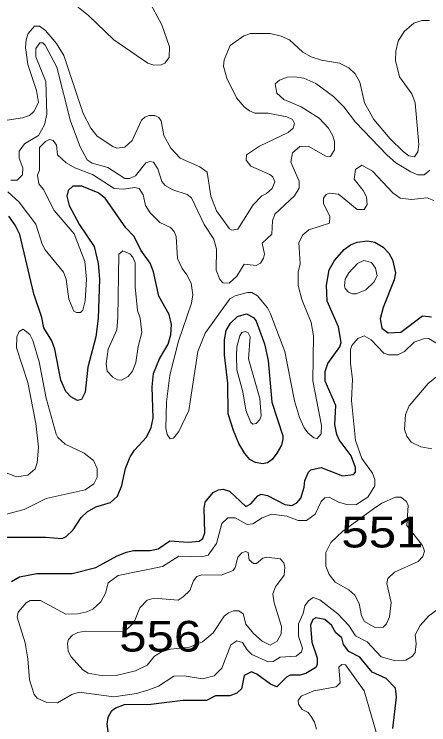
# Model space of a CAD drawing. Extents: x 577 to 602.9, y 7483.8 to 7511.6.
# Drawn here: x 595.268 to 596.348, y 7504.461 to 7506.313 of the extents above; entities that cross this region are included whole.
import ezdxf
from ezdxf.enums import TextEntityAlignment as Align

# ---------------------------------------------------------------- set-up
doc = ezdxf.new("R2010")
doc.units = 0
doc.header["$LTSCALE"] = 0.032
doc.layers.add('1', color=7, linetype='Continuous', lineweight=25)
doc.layers.add('2', color=7, linetype='Continuous', lineweight=13)
doc.layers.add('61', color=7, linetype='Continuous')

msp = doc.modelspace()

# ---------------------------------------------------------------- linework, layer by layer
at = {"layer": '1'}
for points in [[(595.2376, 7504.9497), (595.3497, 7504.9497), (595.3927, 7504.9466), (595.403, 7504.9513), (595.4213, 7504.9688), (595.442, 7505.0006), (595.4579, 7505.0157), (595.4801, 7505.0285), (595.5183, 7505.0404), (595.5366, 7505.0563), (595.5485, 7505.0841), (595.5581, 7505.1287), (595.57, 7505.1589), (595.5811, 7505.1764), (595.6121, 7505.2106), (595.6249, 7505.2352), (595.6296, 7505.2599), (595.6273, 7505.3418), (595.6312, 7505.376), (595.6463, 7505.4149), (595.6686, 7505.4531), (595.6758, 7505.4769), (595.6773, 7505.504), (595.6718, 7505.5302), (595.6447, 7505.5779), (595.6312, 7505.6415), (595.6217, 7505.6638), (595.5978, 7505.698), (595.5803, 7505.733), (595.5589, 7505.7561), (595.5048, 7505.8332), (595.4865, 7505.8475), (595.4444, 7505.8642), (595.4205, 7505.8642), (595.4086, 7505.8531), (595.4046, 7505.8388), (595.411, 7505.8141), (595.438, 7505.764), (595.4762, 7505.7075), (595.4865, 7505.663), (595.4905, 7505.6217), (595.4865, 7505.5199), (595.4801, 7505.4722), (595.4595, 7505.3927), (595.4523, 7505.3275), (595.4436, 7505.3084), (595.4324, 7505.306), (595.4157, 7505.3155), (595.4022, 7505.329), (595.3895, 7505.3593), (595.3736, 7505.4396), (595.3656, 7505.461), (595.345, 7505.4952), (595.3394, 7505.5223), (595.3187, 7505.5843), (595.2821, 7505.7386), (595.2702, 7505.7632), (595.2535, 7505.7863)], [(595.2607, 7504.8344), (595.2814, 7504.8464), (595.3267, 7504.8551), (595.4189, 7504.8551), (595.4801, 7504.871), (595.5358, 7504.9012), (595.5605, 7504.9108), (595.5787, 7504.9148), (595.6217, 7504.9148), (595.6432, 7504.9195), (595.6734, 7504.9402), (595.7211, 7504.937), (595.7497, 7504.9394), (595.7593, 7504.9458), (595.7648, 7504.9609), (595.7624, 7505.0253), (595.7656, 7505.0412), (595.7863, 7505.0658), (595.7998, 7505.073), (595.8125, 7505.0746), (595.8284, 7505.0698), (595.8714, 7505.0293), (595.8841, 7505.0364), (595.9024, 7505.0571), (595.9111, 7505.0619), (595.9278, 7505.0579), (595.9732, 7505.0348), (595.9914, 7505.0324), (596.0042, 7505.0396), (596.0145, 7505.0515), (596.0233, 7505.0802), (596.0248, 7505.0976), (596.0344, 7505.1191), (596.0407, 7505.1255), (596.0678, 7505.131), (596.1234, 7505.1096), (596.1521, 7505.1128), (596.1568, 7505.1191), (596.1568, 7505.131), (596.1457, 7505.1613), (596.1147, 7505.2034), (596.1083, 7505.2177), (596.1036, 7505.2432), (596.1059, 7505.2925), (596.0781, 7505.3561), (596.0781, 7505.3815), (596.0853, 7505.4022), (596.1163, 7505.4459), (596.1195, 7505.4571), (596.1131, 7505.4976), (596.0829, 7505.5644), (596.0813, 7505.6066), (596.0885, 7505.6463), (596.102, 7505.671), (596.1274, 7505.6996), (596.1441, 7505.7115)], [(596.1441, 7505.7115), (596.1616, 7505.7187), (596.1886, 7505.7219), (596.2077, 7505.7187), (596.2292, 7505.7052), (596.2443, 7505.6901), (596.2531, 7505.6726), (596.261, 7505.6384), (596.2578, 7505.6201), (596.2292, 7505.5485), (596.2212, 7505.5191), (596.226, 7505.4944), (596.2419, 7505.4825), (596.2753, 7505.4841), (596.3318, 7505.5262), (596.3548, 7505.5239)], [(596.2546, 7504.4512), (596.2642, 7504.5323), (596.261, 7504.5561), (596.2372, 7504.5816), (596.2006, 7504.5975), (596.168, 7504.6372), (596.1401, 7504.6516), (596.1258, 7504.6698), (596.1219, 7504.6873), (596.1059, 7504.7001), (596.0948, 7504.7199), (596.0773, 7504.735), (596.0535, 7504.7398), (596.0463, 7504.735), (596.0399, 7504.7199), (596.0431, 7504.6762), (596.0574, 7504.6349), (596.0574, 7504.6174), (596.0535, 7504.6102), (596.028, 7504.5943), (596.0121, 7504.5903), (595.9867, 7504.5903), (595.9771, 7504.5848), (595.9517, 7504.5593), (595.9358, 7504.5665), (595.9, 7504.5927), (595.8857, 7504.5983), (595.8674, 7504.5895), (595.8602, 7504.5545), (595.8483, 7504.5434), (595.83, 7504.5363), (595.7919, 7504.5363), (595.7688, 7504.5243), (595.7076, 7504.5243), (595.6241, 7504.5132), (595.5541, 7504.5124), (595.5318, 7504.5036), (595.5207, 7504.4949), (595.512, 7504.4798), (595.5088, 7504.4623), (595.5127, 7504.4369)]]:
    msp.add_lwpolyline(points, dxfattribs=at)
msp.add_lwpolyline([(595.869, 7505.1677), (595.8531, 7505.1939), (595.8388, 7505.2273), (595.8253, 7505.271), (595.8245, 7505.3513), (595.8157, 7505.4245), (595.8157, 7505.4642), (595.8205, 7505.4881), (595.8316, 7505.5072), (595.8499, 7505.5247), (595.873, 7505.5318), (595.8913, 7505.5223), (595.8984, 7505.5127), (595.9199, 7505.4539), (595.9294, 7505.4102), (595.939, 7505.3012), (595.9676, 7505.2137), (595.9676, 7505.2058), (595.9644, 7505.1899), (595.9525, 7505.1684), (595.9398, 7505.1517), (595.9278, 7505.1438), (595.9151, 7505.1406), (595.8968, 7505.1446), (595.8817, 7505.1517)], close=True, dxfattribs=at)
at = {"layer": '2'}
for points in [[(595.6169, 7506.3516), (595.6527, 7506.2848), (595.6726, 7506.2276), (595.6718, 7506.1998), (595.6599, 7506.1854), (595.6511, 7506.1807), (595.632, 7506.1799), (595.6161, 7506.1854), (595.5271, 7506.2459), (595.4611, 7506.3095), (595.4221, 7506.3405)], [(595.2495, 7506.0367), (595.2893, 7506.0423), (595.3076, 7506.0487), (595.3187, 7506.059), (595.3307, 7506.0829), (595.3259, 7506.1139), (595.3036, 7506.1815), (595.2973, 7506.226), (595.2988, 7506.2459), (595.3044, 7506.2626), (595.3211, 7506.2817), (595.3338, 7506.2817), (595.3497, 7506.2705), (595.3784, 7506.2363), (595.3974, 7506.2053), (595.4475, 7506.0542), (595.4674, 7506.0161), (595.4841, 7505.9946), (595.5247, 7505.9676), (595.535, 7505.9636), (595.5557, 7505.966), (595.5756, 7505.9835), (595.5994, 7506.0367), (595.6082, 7506.0447), (595.6193, 7506.0487), (595.6344, 7506.0487), (595.6447, 7506.0431), (595.6511, 7506.0344), (595.6575, 7505.997), (595.6758, 7505.9636), (595.7004, 7505.9374), (595.7513, 7505.9151), (595.7704, 7505.9008), (595.7799, 7505.8388), (595.795, 7505.7998), (595.8292, 7505.7529), (595.8348, 7505.7497), (595.8507, 7505.7521), (595.8905, 7505.8157), (595.9127, 7505.8395), (595.9254, 7505.8451), (595.9398, 7505.8586), (595.9469, 7505.8761), (595.9413, 7505.8888), (595.9342, 7505.8952), (595.8841, 7505.9167), (595.8722, 7505.9326), (595.873, 7505.9461), (595.9072, 7505.9684), (595.9819, 7506.0041), (595.9946, 7506.0161), (595.9978, 7506.028), (595.993, 7506.0383), (595.9779, 7506.0455), (595.9294, 7506.055), (595.8952, 7506.055), (595.8809, 7506.0606), (595.8674, 7506.0709), (595.8467, 7506.0948), (595.8221, 7506.1457), (595.8133, 7506.1775), (595.8149, 7506.1942), (595.8308, 7506.2308), (595.8658, 7506.2562), (595.8833, 7506.2626), (595.935, 7506.2626), (595.9636, 7506.2554)], [(595.9636, 7506.2554), (595.9851, 7506.2459), (596.0201, 7506.2141), (596.0415, 7506.2014), (596.0686, 7506.1926), (596.1155, 7506.1854), (596.1401, 7506.1727), (596.156, 7506.1576), (596.1688, 7506.1354), (596.1807, 7506.0821), (596.2053, 7506.0383), (596.2475, 7505.9882), (596.2809, 7505.9548), (596.296, 7505.9437), (596.3111, 7505.9413), (596.3191, 7505.9541), (596.3222, 7505.9731), (596.3127, 7506.0821), (596.3039, 7506.1051), (596.2721, 7506.1497), (596.261, 7506.1918), (596.2618, 7506.2165), (596.2682, 7506.2427), (596.2841, 7506.2673), (596.3087, 7506.2896), (596.3302, 7506.296), (596.3501, 7506.296)], [(596.3509, 7505.9063), (596.3358, 7505.8944), (596.3191, 7505.8944), (596.3016, 7505.9016), (596.2626, 7505.9254), (596.2395, 7505.9453), (596.1568, 7506.0312), (596.1266, 7506.0709), (596.0996, 7506.098), (596.0535, 7506.1322), (596.0225, 7506.1457), (595.9986, 7506.1497), (595.9787, 7506.1489), (595.9588, 7506.1409), (595.9477, 7506.1314), (595.9525, 7506.1067), (595.97, 7506.0908), (596.0153, 7506.0717), (596.0622, 7506.0415), (596.0869, 7506.0153), (596.098, 7505.9954), (596.1028, 7505.9811), (596.1028, 7505.9596), (596.0916, 7505.9421), (596.0797, 7505.9429), (596.0336, 7505.9692), (596.0121, 7505.9676), (595.993, 7505.9517), (595.9883, 7505.927), (596.0105, 7505.8777), (596.0105, 7505.8594), (595.9978, 7505.8395), (595.9469, 7505.7918), (595.9406, 7505.7743), (595.939, 7505.7394), (595.9143, 7505.7163), (595.9199, 7505.6877), (595.9175, 7505.6765), (595.9095, 7505.6638), (595.8984, 7505.6575), (595.8666, 7505.6614), (595.8475, 7505.6296), (595.8276, 7505.6113), (595.8117, 7505.6129), (595.8038, 7505.6209), (595.7942, 7505.6455), (595.795, 7505.7004), (595.7879, 7505.7266), (595.7624, 7505.7648), (595.7298, 7505.834), (595.7187, 7505.8427), (595.6813, 7505.8554), (595.6614, 7505.8666), (595.6527, 7505.8769), (595.6424, 7505.9095), (595.6312, 7505.927), (595.6209, 7505.9286), (595.6106, 7505.9254), (595.5835, 7505.8912), (595.5684, 7505.8849), (595.5557, 7505.8849), (595.512, 7505.9135), (595.4706, 7505.9246), (595.4579, 7505.9334), (595.4396, 7505.9668), (595.4141, 7506.0336), (595.3792, 7506.1743), (595.3489, 7506.2324), (595.3426, 7506.2379), (595.3346, 7506.2379), (595.3243, 7506.2236), (595.3243, 7506.2014), (595.3505, 7506.1369), (595.3529, 7506.0519), (595.3466, 7506.0248), (595.3307, 7505.9962), (595.2949, 7505.9747)], [(595.2511, 7505.8499), (595.2806, 7505.8228), (595.3243, 7505.7656), (595.341, 7505.7131), (595.3489, 7505.6988), (595.3959, 7505.64), (595.403, 7505.6217), (595.4102, 7505.57), (595.4229, 7505.539), (595.43, 7505.535), (595.4404, 7505.535), (595.4467, 7505.5414), (595.4531, 7505.566), (595.4563, 7505.6225), (595.4515, 7505.6686), (595.4237, 7505.7401), (595.372, 7505.8014), (595.3442, 7505.8562), (595.3322, 7505.8706), (595.3283, 7505.8936), (595.3338, 7505.9063), (595.3338, 7505.9652), (595.3497, 7505.9811), (595.3601, 7505.9859), (595.3696, 7505.9835), (595.3784, 7505.9715), (595.3807, 7505.9461), (595.403, 7505.9254), (595.4261, 7505.9127), (595.4722, 7505.8952), (595.5279, 7505.8586), (595.5533, 7505.857), (595.5811, 7505.861), (595.5931, 7505.8586), (595.6042, 7505.8419), (595.6098, 7505.8141), (595.6217, 7505.795)], [(595.2949, 7505.9747), (595.2806, 7505.9556), (595.2806, 7505.9374), (595.2901, 7505.9119), (595.2893, 7505.8944), (595.2758, 7505.8801), (595.2591, 7505.8801)], [(595.6217, 7505.795), (595.6471, 7505.7696), (595.675, 7505.7568), (595.6845, 7505.7465), (595.6901, 7505.733), (595.6933, 7505.6757), (595.7052, 7505.6495), (595.7179, 7505.6336), (595.729, 7505.6113), (595.733, 7505.5811), (595.7298, 7505.5596), (595.6956, 7505.4602), (595.6734, 7505.372), (595.6646, 7505.302), (595.663, 7505.2336), (595.6662, 7505.2169), (595.6742, 7505.2058), (595.6829, 7505.2074), (595.6972, 7505.2249), (595.7227, 7505.2797), (595.7465, 7505.434), (595.7656, 7505.4817), (595.83, 7505.5708), (595.8435, 7505.5787), (595.8753, 7505.5875), (595.8873, 7505.5875), (595.9016, 7505.5787), (595.9278, 7505.5477), (595.9358, 7505.5318), (595.9732, 7505.4332), (595.9978, 7505.3052), (596.0113, 7505.2615), (596.0233, 7505.2344), (596.0328, 7505.2217), (596.0487, 7505.2082), (596.0574, 7505.2066), (596.0678, 7505.2193), (596.0686, 7505.2408), (596.0455, 7505.3569), (596.0479, 7505.4746), (596.0415, 7505.5088), (596.0169, 7505.5692), (596.0081, 7505.6058), (596.0073, 7505.6408), (596.0129, 7505.6622), (596.0097, 7505.7179), (596.0201, 7505.7378), (596.0352, 7505.7505), (596.0893, 7505.768), (596.09, 7505.7855), (596.0733, 7505.8197), (596.0741, 7505.8332), (596.0805, 7505.8427), (596.0893, 7505.8467), (596.1131, 7505.8435), (596.1616, 7505.8038), (596.1799, 7505.8038), (596.1871, 7505.8165), (596.1855, 7505.8364), (596.1775, 7505.8531), (596.1537, 7505.8825), (596.1568, 7505.9079), (596.1735, 7505.9191), (596.2014, 7505.904), (596.2546, 7505.8475), (596.2737, 7505.8332), (596.3024, 7505.83), (596.3437, 7505.834), (596.3612, 7505.8276)], [(595.248, 7505.0094), (595.2941, 7505.0221), (595.3513, 7505.0507), (595.4523, 7505.073), (595.4754, 7505.0889), (595.4841, 7505.1064), (595.4841, 7505.1287), (595.4746, 7505.1493), (595.4499, 7505.1684), (595.4006, 7505.1923), (595.3815, 7505.2098), (595.3768, 7505.2185), (595.3513, 7505.3123), (595.333, 7505.407), (595.3163, 7505.4626), (595.3084, 7505.4777), (595.2909, 7505.4921), (595.2806, 7505.4857), (595.275, 7505.4714), (595.2742, 7505.4428), (595.3036, 7505.3529), (595.3243, 7505.2463), (595.3314, 7505.1843), (595.3275, 7505.1438), (595.3227, 7505.1279), (595.3036, 7505.1112), (595.2742, 7505.1072), (595.2336, 7505.1223)], [(596.3723, 7505.4523), (596.3469, 7505.4674), (596.3342, 7505.4666), (596.3103, 7505.4579), (596.2849, 7505.434), (596.2674, 7505.4245), (596.2443, 7505.4245), (596.2308, 7505.4292), (596.1982, 7505.4642), (596.1799, 7505.4746), (596.1632, 7505.4674), (596.1473, 7505.4491), (596.1441, 7505.4388), (596.1441, 7505.4022), (596.1489, 7505.3616), (596.1465, 7505.306), (596.1568, 7505.2018), (596.1735, 7505.1549), (596.2014, 7505.1167), (596.2077, 7505.1), (596.2077, 7505.0833), (596.1894, 7505.0539), (596.1584, 7505.034), (596.1346, 7505.0348), (596.1131, 7505.0412), (596.0885, 7505.0539), (596.0773, 7505.0523), (596.0678, 7505.0428), (596.0519, 7505.0094), (596.0296, 7504.9935), (596.0081, 7504.9927), (595.9779, 7505.0046), (595.9382, 7505.0094), (595.9143, 7504.9998), (595.8897, 7504.9847), (595.8746, 7504.9831), (595.8435, 7504.9998), (595.8245, 7504.9998), (595.8086, 7504.9855), (595.795, 7504.933), (595.7728, 7504.9028), (595.7561, 7504.8981), (595.6964, 7504.9004), (595.6543, 7504.8734), (595.539, 7504.8496), (595.5127, 7504.8305), (595.5056, 7504.8034), (595.4937, 7504.7812), (595.473, 7504.7621), (595.4571, 7504.7549), (595.434, 7504.7502), (595.4022, 7504.7494), (595.3362, 7504.7843), (595.3092, 7504.7843), (595.2988, 7504.7788), (595.2782, 7504.7541), (595.2758, 7504.7414), (595.2965, 7504.6746), (595.3036, 7504.6325), (595.3076, 7504.5776), (595.3195, 7504.5394), (595.3275, 7504.5299), (595.3529, 7504.5188), (595.3807, 7504.518), (595.4181, 7504.5394), (595.4372, 7504.5458), (595.5271, 7504.5339), (595.5867, 7504.5426), (595.6185, 7504.5522), (595.644, 7504.5617), (595.6837, 7504.5871), (595.7107, 7504.5887), (595.7585, 7504.5808), (595.7887, 7504.5879), (595.8086, 7504.6086), (595.8324, 7504.669), (595.8483, 7504.6794), (595.8626, 7504.6754), (595.8746, 7504.6563), (595.8873, 7504.6436), (595.9294, 7504.6245), (595.9429, 7504.6253), (595.9612, 7504.6372), (596.0026, 7504.6396), (596.0161, 7504.6508), (596.0193, 7504.6603), (596.0089, 7504.6913), (596.0089, 7504.7239), (596.0209, 7504.7509), (596.0248, 7504.7708), (596.0344, 7504.7836), (596.0471, 7504.7923), (596.0646, 7504.7867), (596.1115, 7504.7502), (596.1393, 7504.7191), (596.1568, 7504.6929), (596.1879, 7504.677)], [(596.3564, 7505.1795), (596.327, 7505.1851), (596.3024, 7505.197), (596.2912, 7505.2129), (596.2849, 7505.2304), (596.2872, 7505.2694), (596.2968, 7505.2917), (596.3461, 7505.3505), (596.3692, 7505.3688)], [(596.1879, 7504.677), (596.2236, 7504.638), (596.261, 7504.6277), (596.288, 7504.6293), (596.3055, 7504.6396), (596.3127, 7504.6492), (596.3151, 7504.6714), (596.3127, 7504.6953), (596.3254, 7504.7191), (596.3477, 7504.7438), (596.389, 7504.7748)], [(596.2157, 7504.4265), (596.1799, 7504.549), (596.1314, 7504.6166), (596.1211, 7504.6182), (596.1139, 7504.611), (596.1171, 7504.5696), (596.1067, 7504.5593), (596.0487, 7504.549), (596.0153, 7504.5355), (596.0073, 7504.5243), (596.0089, 7504.514), (596.0185, 7504.5005), (596.0336, 7504.4925), (596.0415, 7504.4822), (596.0503, 7504.4679), (596.0551, 7504.4496)]]:
    msp.add_lwpolyline(points, dxfattribs=at)
for points in [[(595.5382, 7505.5223), (595.535, 7505.4897), (595.5127, 7505.4396), (595.5072, 7505.4014), (595.5104, 7505.3823), (595.5247, 7505.3664), (595.5366, 7505.3601), (595.5477, 7505.3593), (595.5644, 7505.3688), (595.5764, 7505.3823), (595.5851, 7505.4046), (595.5907, 7505.4467), (595.6002, 7505.4833), (595.5962, 7505.5207), (595.5888, 7505.5403), (595.5831, 7505.602), (595.5827, 7505.6646), (595.5772, 7505.6797), (595.5692, 7505.6885), (595.5509, 7505.6964), (595.5406, 7505.6869)], [(596.1282, 7505.605), (596.1298, 7505.5978), (596.1386, 7505.5883), (596.1489, 7505.5835), (596.1592, 7505.5835), (596.1839, 7505.5946), (596.2053, 7505.6145), (596.2133, 7505.6304), (596.2093, 7505.6511), (596.199, 7505.6654), (596.1791, 7505.671), (596.1624, 7505.663), (596.1393, 7505.6384), (596.1298, 7505.6217)], [(595.8634, 7505.3282), (595.8714, 7505.2805), (595.8841, 7505.2487), (595.8897, 7505.244), (595.8984, 7505.2463), (595.908, 7505.2567), (595.9111, 7505.2662), (595.908, 7505.3115), (595.8785, 7505.4141), (595.8825, 7505.4722), (595.8777, 7505.4825), (595.8706, 7505.4857), (595.861, 7505.4833), (595.8555, 7505.4746), (595.8483, 7505.4459), (595.8467, 7505.4221), (595.8483, 7505.3855)], [(596.2387, 7504.8289), (596.2499, 7504.7796), (596.2459, 7504.7422), (596.2379, 7504.7239), (596.2292, 7504.7152), (596.2093, 7504.7136), (596.1807, 7504.7303), (596.1727, 7504.7446), (596.1664, 7504.7764), (596.1553, 7504.7987), (596.1401, 7504.8122), (596.1044, 7504.8321), (596.0885, 7504.8527), (596.0797, 7504.8742), (596.0797, 7504.91), (596.0932, 7504.9354), (596.1242, 7504.9649), (596.2038, 7505.0237), (596.226, 7505.038), (596.261, 7505.0539), (596.2753, 7505.0539), (596.2896, 7505.0428), (596.2944, 7505.0324), (596.2912, 7504.98), (596.3318, 7504.9283), (596.3366, 7504.9132), (596.3327, 7504.8989), (596.3206, 7504.8862), (596.259, 7504.8582), (596.2412, 7504.8417)], [(595.6145, 7504.6158), (595.5835, 7504.6009), (595.5333, 7504.589), (595.4988, 7504.5884), (595.4603, 7504.5951), (595.4467, 7504.6038), (595.4165, 7504.638), (595.4086, 7504.6523), (595.407, 7504.673), (595.4094, 7504.6826), (595.4197, 7504.6945), (595.434, 7504.7016), (595.4531, 7504.7048), (595.5509, 7504.704), (595.5589, 7504.7072), (595.5795, 7504.7263), (595.5954, 7504.7653), (595.6145, 7504.7851), (595.6328, 7504.7907), (595.6948, 7504.7859), (595.7084, 7504.7939), (595.7251, 7504.8106), (595.7354, 7504.836), (595.7441, 7504.8472), (595.7569, 7504.8519), (595.807, 7504.8503), (595.838, 7504.8631), (595.8435, 7504.871), (595.8507, 7504.8973), (595.861, 7504.9092), (595.8706, 7504.9124), (595.8777, 7504.91), (595.8801, 7504.8909), (595.8913, 7504.8814), (595.8992, 7504.8814), (595.9159, 7504.8949), (595.9254, 7504.8973), (595.9604, 7504.8933), (595.97, 7504.8829), (595.9732, 7504.8718), (595.9708, 7504.8503), (595.9485, 7504.8201), (595.9421, 7504.8018), (595.9453, 7504.7788), (595.9644, 7504.7168), (595.9636, 7504.6977), (595.9533, 7504.6786), (595.935, 7504.6683), (595.9135, 7504.6786), (595.8913, 7504.6985), (595.8714, 7504.7231), (595.8642, 7504.7502), (595.8531, 7504.7573), (595.8396, 7504.7573), (595.826, 7504.7525), (595.8149, 7504.7438), (595.7863, 7504.7001), (595.7585, 7504.677), (595.7243, 7504.6627), (595.675, 7504.6579), (595.6535, 7504.6516), (595.633, 7504.6394)]]:
    msp.add_lwpolyline(points, close=True, dxfattribs=at)

# ---------------------------------------------------------------- texts
at = {"layer": '61', "width": 1.2}
for s, p in [('551', (596.2272, 7504.9228)), ('556', (595.6484, 7504.6515))]:
    msp.add_text(s, height=0.08, dxfattribs=at).set_placement(p, align=Align.CENTER)

doc.saveas('drawing.dxf')
